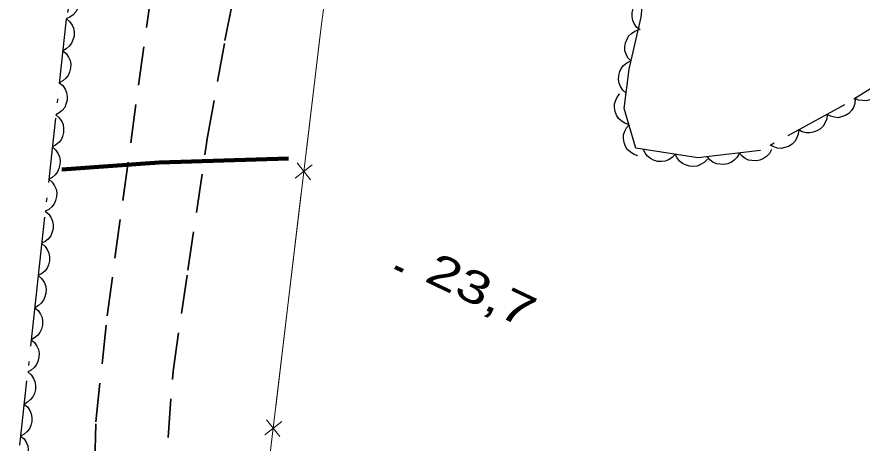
# Model space of a CAD drawing. Extents: x 356765 to 358572, y 5103174 to 5104650.
# Drawn here: x 357294.04 to 357333.3, y 5104166.64 to 5104186.42 of the extents above; entities that cross this region are included whole.
import ezdxf

# ---------------------------------------------------------------- set-up
doc = ezdxf.new("R2010")
doc.units = 0
doc.header["$LTSCALE"] = 0.6
doc.linetypes.add('DOT_DASHED', pattern=[7.7, 5, -1.2, 0.3, -1.2])
doc.linetypes.add('MEDIUM_DASHED', pattern=[4.5, 3, -1.5])
for name, color, linetype, lineweight in [('21', 7, 'Continuous', 53), ('3', 7, 'Continuous', 140), ('37', 7, 'Continuous', 13), ('44', 7, 'Continuous', 25)]:
    doc.layers.add(name, color=color, linetype=linetype, lineweight=lineweight)

msp = doc.modelspace()

# ---------------------------------------------------------------- linework, layer by layer
at = {"layer": '21', "linetype": 'MEDIUM_DASHED', "lineweight": 35}
for points in [[(357297.22, 5104146.84), (357297.71, 5104167.63), (357298.23, 5104172.55), (357300.69, 5104190.54), (357301.71, 5104195.26), (357303, 5104201.43), (357304.21, 5104206.82), (357307.78, 5104218.42), (357310.08, 5104225.05), (357318.48, 5104243.49), (357321.78, 5104249.72), (357325.34, 5104256.17), (357329.14, 5104263.2), (357332.97, 5104270.43), (357336.61, 5104277.32), (357339.27, 5104282.88), (357342.23, 5104288.98), (357348.01, 5104302.38), (357351.02, 5104310.18), (357352.77, 5104314.46)], [(357300.69, 5104146.34), (357300.43, 5104157.05), (357300.67, 5104161.51), (357301.29, 5104169.98), (357301.98, 5104174.67), (357302.88, 5104180.76), (357303.7, 5104185.32), (357305.83, 5104195.9), (357306.69, 5104199.76), (357309.54, 5104209.74), (357311.3, 5104214.59), (357313.03, 5104219.5)]]:
    msp.add_lwpolyline(points, dxfattribs=at)
at = {"layer": '3'}
msp.add_line((357311.61, 5104174.81), (357311.97, 5104174.64), dxfattribs=at)
at = {"layer": '37'}
for p, q in [((357308.08, 5104185.2), (357307.49, 5104180.24)), ((357306.97, 5104178.93), (357307.76, 5104179.55)), ((357307.06, 5104179.64), (357307.68, 5104178.85)), ((357307.25, 5104178.25), (357306.65, 5104173.29)), ((357306.65, 5104173.29), (357306.06, 5104168.32)), ((357305.55, 5104167.02), (357306.34, 5104167.64)), ((357305.63, 5104167.72), (357306.25, 5104166.94))]:
    msp.add_line(p, q, dxfattribs=at)
for points in [[(357360.09, 5104211.08), (357350.04, 5104206.53), (357308.6, 5104189.23), (357308.17, 5104185.95), (357304.21, 5104152.86)], [(357309.47, 5104189.59), (357308.6, 5104189.23), (357308.17, 5104185.95), (357308.08, 5104185.2)]]:
    msp.add_lwpolyline(points, dxfattribs=at)
at = {"layer": '37', "lineweight": 90}
msp.add_lwpolyline([(357296.12, 5104179.33), (357300.64, 5104179.66), (357306.65, 5104179.85)], dxfattribs=at)
at = {"layer": '44', "linetype": 'DOT_DASHED'}
for points in [[(357335.46, 5104184.19), (357332.48, 5104182.33), (357328.57, 5104180.21), (357325.66, 5104179.88), (357322.78, 5104180.32), (357322.25, 5104182.17), (357322.48, 5104183.99), (357323.04, 5104186.41), (357323.34, 5104189.75), (357322.9, 5104193.89), (357322.34, 5104194.99), (357320.98, 5104195.35), (357319.29, 5104195.12), (357317.57, 5104194.13), (357315.09, 5104193.17), (357312.77, 5104192.51), (357310.48, 5104192.61), (357308.36, 5104193), (357307.5, 5104194.26), (357307.8, 5104197.61), (357308.16, 5104198.96), (357308.92, 5104202.44), (357310.51, 5104207.41), (357316.2, 5104219.07)], [(357303.34, 5104218.89), (357301.89, 5104214.2), (357300.85, 5104209.89), (357300.24, 5104206.7), (357299.25, 5104201.76), (357298.65, 5104197.2), (357297.89, 5104194.09), (357296.33, 5104186.31), (357295, 5104174.12), (357294.08, 5104165.81)]]:
    msp.add_lwpolyline(points, dxfattribs=at)
at = {"layer": '44'}
for points in [[(357296.63, 5104187.82), (357296.78, 5104187.67), (357296.87, 5104187.49), (357296.93, 5104187.33), (357296.94, 5104187.16), (357296.92, 5104186.97), (357296.85, 5104186.79), (357296.78, 5104186.65), (357296.65, 5104186.52), (357296.5, 5104186.41), (357296.34, 5104186.34)], [(357322.99, 5104185.81), (357322.82, 5104185.94), (357322.71, 5104186.11), (357322.64, 5104186.25), (357322.61, 5104186.43), (357322.61, 5104186.61), (357322.66, 5104186.8), (357322.72, 5104186.95), (357322.82, 5104187.09), (357322.96, 5104187.21), (357323.12, 5104187.3)], [(357296.33, 5104186.34), (357296.49, 5104186.21), (357296.6, 5104186.04), (357296.67, 5104185.89), (357296.7, 5104185.72), (357296.7, 5104185.53), (357296.64, 5104185.35), (357296.58, 5104185.2), (357296.47, 5104185.06), (357296.33, 5104184.94), (357296.17, 5104184.85)], [(357322.57, 5104184.36), (357322.42, 5104184.51), (357322.33, 5104184.69), (357322.28, 5104184.85), (357322.28, 5104185.03), (357322.3, 5104185.21), (357322.38, 5104185.39), (357322.45, 5104185.53), (357322.58, 5104185.65), (357322.74, 5104185.75), (357322.9, 5104185.82)], [(357296.17, 5104184.85), (357296.33, 5104184.72), (357296.44, 5104184.55), (357296.51, 5104184.4), (357296.54, 5104184.22), (357296.53, 5104184.04), (357296.48, 5104183.86), (357296.42, 5104183.7), (357296.31, 5104183.57), (357296.17, 5104183.45), (357296.01, 5104183.36)], [(357322.34, 5104182.88), (357322.18, 5104183.01), (357322.08, 5104183.19), (357322.01, 5104183.34), (357321.98, 5104183.51), (357321.99, 5104183.7), (357322.05, 5104183.88), (357322.11, 5104184.03), (357322.22, 5104184.16), (357322.37, 5104184.28), (357322.53, 5104184.36)], [(357296.01, 5104183.36), (357296.17, 5104183.23), (357296.28, 5104183.06), (357296.35, 5104182.91), (357296.37, 5104182.73), (357296.37, 5104182.55), (357296.32, 5104182.36), (357296.26, 5104182.21), (357296.14, 5104182.08), (357296, 5104181.96), (357295.85, 5104181.87)], [(357334.24, 5104183.43), (357334.23, 5104183.22), (357334.17, 5104183.03), (357334.09, 5104182.88), (357333.97, 5104182.75), (357333.82, 5104182.64), (357333.65, 5104182.57), (357333.49, 5104182.52), (357333.31, 5104182.53), (357333.13, 5104182.56), (357332.97, 5104182.63)], [(357322.47, 5104181.41), (357322.27, 5104181.48), (357322.1, 5104181.59), (357321.98, 5104181.71), (357321.89, 5104181.86), (357321.82, 5104182.03), (357321.8, 5104182.22), (357321.8, 5104182.38), (357321.85, 5104182.55), (357321.94, 5104182.72), (357322.05, 5104182.85)], [(357332.98, 5104182.6), (357332.96, 5104182.4), (357332.89, 5104182.21), (357332.8, 5104182.07), (357332.68, 5104181.94), (357332.52, 5104181.84), (357332.34, 5104181.78), (357332.18, 5104181.74), (357332.01, 5104181.76), (357331.83, 5104181.81), (357331.67, 5104181.89)], [(357295.85, 5104181.87), (357296.01, 5104181.74), (357296.12, 5104181.57), (357296.19, 5104181.42), (357296.21, 5104181.24), (357296.21, 5104181.06), (357296.16, 5104180.87), (357296.09, 5104180.72), (357295.98, 5104180.59), (357295.84, 5104180.46), (357295.68, 5104180.38)], [(357331.67, 5104181.89), (357331.65, 5104181.68), (357331.57, 5104181.49), (357331.48, 5104181.35), (357331.36, 5104181.23), (357331.2, 5104181.13), (357331.02, 5104181.07), (357330.86, 5104181.03), (357330.69, 5104181.04), (357330.51, 5104181.09), (357330.35, 5104181.17)], [(357322.88, 5104179.97), (357322.68, 5104180.04), (357322.52, 5104180.15), (357322.39, 5104180.26), (357322.3, 5104180.41), (357322.24, 5104180.59), (357322.22, 5104180.78), (357322.22, 5104180.94), (357322.27, 5104181.11), (357322.35, 5104181.27), (357322.47, 5104181.41)], [(357330.35, 5104181.17), (357330.33, 5104180.97), (357330.25, 5104180.78), (357330.17, 5104180.64), (357330.04, 5104180.51), (357329.88, 5104180.41), (357329.7, 5104180.35), (357329.54, 5104180.31), (357329.37, 5104180.33), (357329.19, 5104180.38), (357329.03, 5104180.46)], [(357295.68, 5104180.38), (357295.84, 5104180.25), (357295.95, 5104180.07), (357296.02, 5104179.92), (357296.05, 5104179.75), (357296.04, 5104179.57), (357295.99, 5104179.38), (357295.93, 5104179.23), (357295.82, 5104179.09), (357295.68, 5104178.97), (357295.52, 5104178.89)], [(357324.62, 5104180.04), (357324.48, 5104179.89), (357324.31, 5104179.78), (357324.15, 5104179.72), (357323.98, 5104179.7), (357323.79, 5104179.71), (357323.61, 5104179.77), (357323.46, 5104179.84), (357323.33, 5104179.96), (357323.22, 5104180.1), (357323.14, 5104180.27)], [(357327.6, 5104180.1), (357327.5, 5104179.91), (357327.36, 5104179.77), (357327.23, 5104179.67), (357327.06, 5104179.6), (357326.88, 5104179.57), (357326.69, 5104179.58), (357326.53, 5104179.6), (357326.37, 5104179.68), (357326.22, 5104179.79), (357326.11, 5104179.93)], [(357329.09, 5104180.27), (357328.99, 5104180.08), (357328.85, 5104179.94), (357328.72, 5104179.84), (357328.55, 5104179.77), (357328.37, 5104179.74), (357328.18, 5104179.75), (357328.02, 5104179.77), (357327.86, 5104179.85), (357327.72, 5104179.96), (357327.6, 5104180.1)], [(357326.11, 5104179.81), (357325.96, 5104179.66), (357325.79, 5104179.56), (357325.64, 5104179.49), (357325.46, 5104179.47), (357325.28, 5104179.49), (357325.09, 5104179.55), (357324.95, 5104179.61), (357324.82, 5104179.73), (357324.7, 5104179.88), (357324.62, 5104180.04)], [(357295.52, 5104178.89), (357295.68, 5104178.75), (357295.79, 5104178.58), (357295.86, 5104178.43), (357295.89, 5104178.26), (357295.88, 5104178.08), (357295.83, 5104177.89), (357295.77, 5104177.74), (357295.66, 5104177.6), (357295.52, 5104177.48), (357295.36, 5104177.4)], [(357295.36, 5104177.4), (357295.52, 5104177.26), (357295.63, 5104177.09), (357295.7, 5104176.94), (357295.72, 5104176.77), (357295.72, 5104176.58), (357295.67, 5104176.4), (357295.61, 5104176.25), (357295.49, 5104176.11), (357295.35, 5104175.99), (357295.19, 5104175.91)], [(357295.19, 5104175.91), (357295.35, 5104175.77), (357295.46, 5104175.6), (357295.53, 5104175.45), (357295.56, 5104175.28), (357295.56, 5104175.09), (357295.5, 5104174.91), (357295.44, 5104174.76), (357295.33, 5104174.62), (357295.19, 5104174.5), (357295.03, 5104174.42)], [(357295.03, 5104174.42), (357295.19, 5104174.28), (357295.3, 5104174.11), (357295.37, 5104173.96), (357295.4, 5104173.79), (357295.39, 5104173.6), (357295.34, 5104173.42), (357295.28, 5104173.27), (357295.17, 5104173.13), (357295.03, 5104173.01), (357294.87, 5104172.92)], [(357294.87, 5104172.92), (357295.03, 5104172.79), (357295.14, 5104172.62), (357295.21, 5104172.47), (357295.23, 5104172.29), (357295.23, 5104172.11), (357295.18, 5104171.93), (357295.11, 5104171.77), (357295, 5104171.64), (357294.86, 5104171.52), (357294.7, 5104171.43)], [(357294.7, 5104171.43), (357294.86, 5104171.3), (357294.97, 5104171.13), (357295.04, 5104170.98), (357295.07, 5104170.8), (357295.06, 5104170.62), (357295.01, 5104170.43), (357294.95, 5104170.28), (357294.84, 5104170.15), (357294.7, 5104170.03), (357294.54, 5104169.94)], [(357294.54, 5104169.94), (357294.7, 5104169.81), (357294.81, 5104169.64), (357294.88, 5104169.49), (357294.9, 5104169.31), (357294.9, 5104169.13), (357294.85, 5104168.94), (357294.78, 5104168.79), (357294.67, 5104168.66), (357294.53, 5104168.54), (357294.37, 5104168.45)], [(357294.37, 5104168.45), (357294.53, 5104168.32), (357294.64, 5104168.15), (357294.71, 5104168), (357294.74, 5104167.82), (357294.73, 5104167.64), (357294.68, 5104167.45), (357294.62, 5104167.3), (357294.51, 5104167.17), (357294.37, 5104167.05), (357294.21, 5104166.96)], [(357294.21, 5104166.96), (357294.37, 5104166.83), (357294.48, 5104166.65), (357294.55, 5104166.51), (357294.57, 5104166.33), (357294.57, 5104166.15), (357294.52, 5104165.96), (357294.45, 5104165.81), (357294.34, 5104165.68), (357294.2, 5104165.55), (357294.04, 5104165.47)]]:
    msp.add_lwpolyline(points, dxfattribs=at)

# ---------------------------------------------------------------- texts
at = {"layer": '3', "width": 1.35}
msp.add_text('23,7   ', height=1.5, rotation=334.619, dxfattribs=at).set_placement((357312.91, 5104174.18))

doc.saveas('drawing.dxf')
